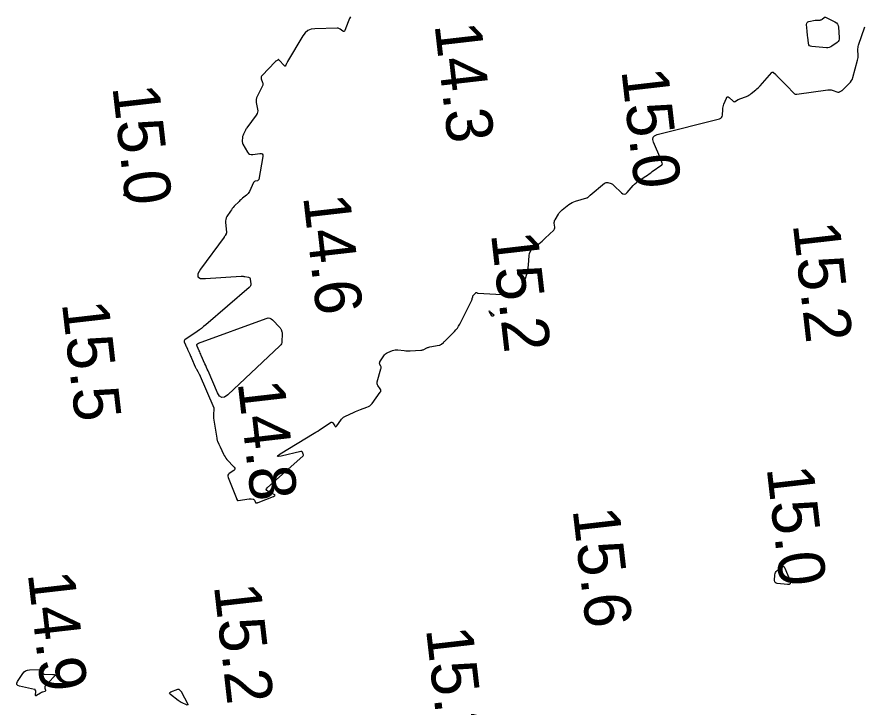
# Model space of a CAD drawing. Extents: x 1023796 to 1112670, y 656573 to 837340.
# Drawn here: x 1110012.7 to 1110103.2, y 680730.3 to 680804.6 of the extents above; entities that cross this region are included whole.
import ezdxf

# ---------------------------------------------------------------- set-up
doc = ezdxf.new("R2010")
doc.units = 0
doc.layers.add('V-CHAN-CONT-15FT', color=7, linetype='Continuous')
doc.layers.add('V-TOPO-SOUN', color=7, linetype='Continuous')

msp = doc.modelspace()

# ---------------------------------------------------------------- linework, layer by layer
at = {"layer": 'V-CHAN-CONT-15FT'}
msp.add_lwpolyline([(1110048.538, 680804.588), (1110048.443, 680804.413), (1110048.358, 680804.233), (1110048.284, 680804.047), (1110047.935, 680803.089), (1110047.898, 680803.02), (1110047.851, 680802.987), (1110047.794, 680802.99), (1110047.726, 680803.028), (1110047.433, 680803.252), (1110047.357, 680803.301), (1110047.277, 680803.335), (1110047.192, 680803.354), (1110047.102, 680803.359), (1110044.703, 680803.292), (1110044.299, 680803.235), (1110043.947, 680803.088), (1110043.649, 680802.852), (1110043.403, 680802.526), (1110041.771, 680799.766), (1110041.741, 680799.712), (1110041.712, 680799.658), (1110041.685, 680799.603), (1110041.66, 680799.547), (1110041.563, 680799.322), (1110041.537, 680799.278), (1110041.506, 680799.26), (1110041.472, 680799.268), (1110041.433, 680799.301), (1110040.839, 680799.965), (1110040.825, 680799.976), (1110040.812, 680799.981), (1110040.797, 680799.979), (1110040.782, 680799.971), (1110040.721, 680799.926), (1110040.705, 680799.915), (1110040.689, 680799.904), (1110040.673, 680799.895), (1110040.656, 680799.885), (1110040.522, 680799.814), (1110040.495, 680799.798), (1110040.469, 680799.78), (1110040.445, 680799.76), (1110040.422, 680799.738), (1110039.023, 680798.274), (1110038.964, 680798.195), (1110038.931, 680798.11), (1110038.926, 680798.019), (1110038.948, 680797.923), (1110039.088, 680797.525), (1110039.113, 680797.427), (1110039.117, 680797.329), (1110039.101, 680797.233), (1110039.064, 680797.139), (1110038.497, 680796.013), (1110038.432, 680795.853), (1110038.395, 680795.688), (1110038.386, 680795.52), (1110038.406, 680795.348), (1110038.542, 680794.651), (1110038.559, 680794.48), (1110038.541, 680794.318), (1110038.488, 680794.163), (1110038.401, 680794.015), (1110037.399, 680792.64), (1110037.343, 680792.56), (1110037.291, 680792.478), (1110037.242, 680792.393), (1110037.197, 680792.307), (1110037.017, 680791.945), (1110036.981, 680791.862), (1110036.953, 680791.777), (1110036.933, 680791.69), (1110036.922, 680791.601), (1110036.895, 680791.238), (1110036.895, 680791.149), (1110036.907, 680791.063), (1110036.932, 680790.979), (1110036.97, 680790.898), (1110037.448, 680790.04), (1110037.554, 680789.896), (1110037.684, 680789.802), (1110037.839, 680789.757), (1110038.018, 680789.762), (1110038.782, 680789.883), (1110038.945, 680789.885), (1110039.052, 680789.833), (1110039.103, 680789.725), (1110039.098, 680789.562), (1110038.667, 680787.092), (1110038.65, 680787.037), (1110038.62, 680786.993), (1110038.578, 680786.961), (1110038.524, 680786.941), (1110038.28, 680786.886), (1110038.223, 680786.867), (1110038.175, 680786.837), (1110038.136, 680786.796), (1110038.105, 680786.745), (1110037.668, 680785.805), (1110037.607, 680785.691), (1110037.534, 680785.587), (1110037.449, 680785.492), (1110037.352, 680785.406), (1110036.941, 680785.082), (1110036.839, 680784.999), (1110036.741, 680784.913), (1110036.645, 680784.824), (1110036.553, 680784.732), (1110036.043, 680784.204), (1110035.931, 680784.082), (1110035.825, 680783.956), (1110035.726, 680783.824), (1110035.633, 680783.687), (1110035.25, 680783.094), (1110035.17, 680782.945), (1110035.117, 680782.79), (1110035.093, 680782.627), (1110035.096, 680782.459), (1110035.198, 680781.415), (1110035.2, 680781.365), (1110035.193, 680781.317), (1110035.178, 680781.27), (1110035.156, 680781.225), (1110035.051, 680781.048), (1110035.024, 680781.004), (1110034.996, 680780.961), (1110034.968, 680780.919), (1110034.938, 680780.877), (1110032.397, 680777.423), (1110032.132, 680776.952), (1110032.134, 680776.629), (1110032.405, 680776.452), (1110032.945, 680776.423), (1110036.793, 680776.674), (1110036.889, 680776.677), (1110036.985, 680776.674), (1110037.081, 680776.665), (1110037.176, 680776.651), (1110037.556, 680776.58), (1110037.641, 680776.552), (1110037.703, 680776.505), (1110037.744, 680776.438), (1110037.764, 680776.352), (1110037.809, 680775.862), (1110037.807, 680775.753), (1110037.781, 680775.654), (1110037.731, 680775.564), (1110037.657, 680775.485), (1110032.968, 680771.444), (1110032.745, 680771.258), (1110032.518, 680771.078), (1110032.285, 680770.904), (1110032.048, 680770.737), (1110030.726, 680769.832), (1110030.678, 680769.789), (1110030.652, 680769.74), (1110030.646, 680769.684), (1110030.662, 680769.622), (1110030.783, 680769.317), (1110030.8, 680769.274), (1110030.819, 680769.232), (1110030.837, 680769.19), (1110030.857, 680769.148), (1110030.937, 680768.983), (1110030.957, 680768.941), (1110030.977, 680768.9), (1110030.996, 680768.858), (1110031.016, 680768.816), (1110031.253, 680768.292), (1110031.299, 680768.191), (1110031.344, 680768.09), (1110031.389, 680767.988), (1110031.434, 680767.886), (1110031.849, 680766.941), (1110031.879, 680766.875), (1110031.911, 680766.809), (1110031.945, 680766.745), (1110031.98, 680766.681), (1110032.126, 680766.429), (1110032.161, 680766.365), (1110032.195, 680766.3), (1110032.226, 680766.235), (1110032.256, 680766.169), (1110033.826, 680762.532), (1110033.83, 680762.521), (1110033.833, 680762.509), (1110033.834, 680762.497), (1110033.834, 680762.485), (1110033.83, 680762.435), (1110033.829, 680762.423), (1110033.828, 680762.41), (1110033.827, 680762.398), (1110033.827, 680762.386), (1110033.798, 680761.804), (1110033.795, 680761.704), (1110033.798, 680761.603), (1110033.805, 680761.503), (1110033.818, 680761.403), (1110034.149, 680759.254), (1110034.164, 680759.173), (1110034.185, 680759.093), (1110034.212, 680759.016), (1110034.244, 680758.94), (1110034.384, 680758.64), (1110034.419, 680758.565), (1110034.454, 680758.49), (1110034.488, 680758.415), (1110034.522, 680758.339), (1110034.879, 680757.551), (1110034.955, 680757.399), (1110035.043, 680757.254), (1110035.142, 680757.116), (1110035.253, 680756.987), (1110036.021, 680756.158), (1110036.092, 680756.056), (1110036.108, 680755.961), (1110036.07, 680755.872), (1110035.978, 680755.789), (1110035.502, 680755.471), (1110035.405, 680755.385), (1110035.35, 680755.285), (1110035.339, 680755.173), (1110035.371, 680755.047), (1110036.242, 680752.882), (1110036.255, 680752.85), (1110036.268, 680752.818), (1110036.281, 680752.786), (1110036.294, 680752.754), (1110036.348, 680752.626), (1110036.365, 680752.599), (1110036.386, 680752.581), (1110036.412, 680752.572), (1110036.444, 680752.572), (1110037.658, 680752.736), (1110037.709, 680752.741), (1110037.76, 680752.743), (1110037.811, 680752.741), (1110037.862, 680752.736), (1110038.065, 680752.708), (1110038.112, 680752.696), (1110038.151, 680752.673), (1110038.182, 680752.641), (1110038.205, 680752.598), (1110038.306, 680752.345), (1110038.32, 680752.322), (1110038.338, 680752.306), (1110038.36, 680752.299), (1110038.387, 680752.3), (1110038.504, 680752.321), (1110038.534, 680752.327), (1110038.562, 680752.335), (1110038.591, 680752.343), (1110038.619, 680752.353), (1110040.258, 680752.988), (1110040.379, 680753.052), (1110040.422, 680753.119), (1110040.385, 680753.19), (1110040.269, 680753.263), (1110039.647, 680753.565), (1110039.527, 680753.645), (1110039.478, 680753.735), (1110039.501, 680753.835), (1110039.594, 680753.945), (1110043.415, 680757.34), (1110043.451, 680757.382), (1110043.471, 680757.428), (1110043.473, 680757.478), (1110043.458, 680757.531), (1110043.364, 680757.753), (1110043.336, 680757.8), (1110043.299, 680757.829), (1110043.254, 680757.842), (1110043.2, 680757.837), (1110041.081, 680757.343), (1110040.796, 680757.293), (1110040.686, 680757.313), (1110040.75, 680757.405), (1110040.989, 680757.569), (1110044.628, 680759.793), (1110044.823, 680759.913), (1110045.016, 680760.036), (1110045.208, 680760.161), (1110045.398, 680760.289), (1110046.378, 680760.954), (1110046.454, 680760.991), (1110046.523, 680760.995), (1110046.585, 680760.965), (1110046.641, 680760.902), (1110046.85, 680760.584), (1110046.903, 680760.524), (1110046.956, 680760.504), (1110047.009, 680760.524), (1110047.062, 680760.583), (1110047.478, 680761.194), (1110047.572, 680761.314), (1110047.679, 680761.42), (1110047.798, 680761.51), (1110047.931, 680761.586), (1110048.917, 680762.065), (1110049.085, 680762.144), (1110049.254, 680762.217), (1110049.426, 680762.285), (1110049.599, 680762.349), (1110050.298, 680762.592), (1110050.464, 680762.664), (1110050.615, 680762.758), (1110050.749, 680762.874), (1110050.866, 680763.012), (1110051.739, 680764.2), (1110051.788, 680764.289), (1110051.805, 680764.379), (1110051.789, 680764.468), (1110051.741, 680764.558), (1110051.484, 680764.918), (1110051.431, 680765.01), (1110051.402, 680765.106), (1110051.397, 680765.206), (1110051.415, 680765.31), (1110051.813, 680766.728), (1110051.826, 680766.794), (1110051.827, 680766.858), (1110051.817, 680766.922), (1110051.795, 680766.986), (1110051.684, 680767.237), (1110051.664, 680767.299), (1110051.661, 680767.36), (1110051.674, 680767.42), (1110051.703, 680767.478), (1110052.122, 680768.133), (1110052.205, 680768.244), (1110052.302, 680768.338), (1110052.413, 680768.416), (1110052.538, 680768.478), (1110053.064, 680768.691), (1110053.196, 680768.735), (1110053.331, 680768.762), (1110053.469, 680768.772), (1110053.608, 680768.764), (1110054.303, 680768.681), (1110054.466, 680768.666), (1110054.629, 680768.657), (1110054.793, 680768.656), (1110054.956, 680768.662), (1110056.101, 680768.728), (1110056.186, 680768.738), (1110056.268, 680768.755), (1110056.348, 680768.781), (1110056.425, 680768.815), (1110056.731, 680768.967), (1110056.809, 680769.003), (1110056.888, 680769.032), (1110056.969, 680769.056), (1110057.053, 680769.074), (1110058.067, 680769.257), (1110058.135, 680769.274), (1110058.199, 680769.3), (1110058.259, 680769.334), (1110058.314, 680769.377), (1110058.528, 680769.566), (1110058.581, 680769.614), (1110058.633, 680769.662), (1110058.685, 680769.712), (1110058.735, 680769.762), (1110059.7, 680770.727), (1110059.87, 680770.91), (1110060.023, 680771.105), (1110060.16, 680771.312), (1110060.281, 680771.531), (1110061.562, 680774.09), (1110061.583, 680774.135), (1110061.601, 680774.182), (1110061.616, 680774.229), (1110061.628, 680774.277), (1110061.67, 680774.472), (1110061.683, 680774.519), (1110061.702, 680774.564), (1110061.727, 680774.605), (1110061.757, 680774.644), (1110061.994, 680774.91), (1110062.01, 680774.923), (1110062.027, 680774.931), (1110062.046, 680774.932), (1110062.066, 680774.926), (1110062.149, 680774.892), (1110062.17, 680774.884), (1110062.192, 680774.878), (1110062.214, 680774.874), (1110062.236, 680774.872), (1110066.742, 680774.606), (1110066.772, 680774.608), (1110066.796, 680774.619), (1110066.812, 680774.639), (1110066.822, 680774.668), (1110066.849, 680774.8), (1110066.856, 680774.833), (1110066.864, 680774.865), (1110066.873, 680774.898), (1110066.882, 680774.93), (1110067.491, 680776.898), (1110067.557, 680777.135), (1110067.608, 680777.375), (1110067.645, 680777.618), (1110067.667, 680777.864), (1110067.727, 680778.899), (1110067.761, 680779.111), (1110067.834, 680779.303), (1110067.948, 680779.473), (1110068.102, 680779.623), (1110068.798, 680780.181), (1110068.97, 680780.322), (1110069.14, 680780.467), (1110069.306, 680780.615), (1110069.47, 680780.767), (1110070.377, 680781.626), (1110070.44, 680781.7), (1110070.481, 680781.782), (1110070.501, 680781.871), (1110070.499, 680781.968), (1110070.446, 680782.373), (1110070.441, 680782.472), (1110070.453, 680782.568), (1110070.481, 680782.661), (1110070.525, 680782.75), (1110070.898, 680783.373), (1110070.983, 680783.501), (1110071.079, 680783.62), (1110071.185, 680783.729), (1110071.302, 680783.829), (1110072.022, 680784.39), (1110072.187, 680784.506), (1110072.361, 680784.606), (1110072.543, 680784.689), (1110072.734, 680784.755), (1110073.94, 680785.109), (1110073.977, 680785.122), (1110074.012, 680785.139), (1110074.045, 680785.16), (1110074.075, 680785.185), (1110074.192, 680785.293), (1110074.221, 680785.32), (1110074.251, 680785.346), (1110074.281, 680785.372), (1110074.311, 680785.397), (1110075.858, 680786.685), (1110075.932, 680786.734), (1110076.011, 680786.761), (1110076.095, 680786.767), (1110076.182, 680786.75), (1110076.542, 680786.64), (1110076.63, 680786.608), (1110076.711, 680786.566), (1110076.787, 680786.514), (1110076.857, 680786.453), (1110077.67, 680785.658), (1110077.826, 680785.543), (1110077.979, 680785.509), (1110078.129, 680785.556), (1110078.276, 680785.682), (1110078.932, 680786.437), (1110079.076, 680786.592), (1110079.229, 680786.735), (1110079.393, 680786.867), (1110079.566, 680786.988), (1110080.279, 680787.449), (1110080.457, 680787.566), (1110080.633, 680787.684), (1110080.808, 680787.804), (1110080.981, 680787.926), (1110081.996, 680788.647), (1110082.035, 680788.683), (1110082.057, 680788.724), (1110082.062, 680788.771), (1110082.051, 680788.823), (1110081.971, 680789.041), (1110081.951, 680789.095), (1110081.93, 680789.149), (1110081.908, 680789.203), (1110081.886, 680789.257), (1110081.101, 680791.092), (1110081.022, 680791.386), (1110081.064, 680791.621), (1110081.225, 680791.796), (1110081.506, 680791.912), (1110088.202, 680793.612), (1110088.334, 680793.664), (1110088.43, 680793.745), (1110088.49, 680793.855), (1110088.516, 680793.994), (1110088.548, 680794.608), (1110088.563, 680794.76), (1110088.59, 680794.909), (1110088.63, 680795.055), (1110088.684, 680795.198), (1110088.953, 680795.839), (1110089.006, 680795.928), (1110089.07, 680795.968), (1110089.144, 680795.959), (1110089.23, 680795.902), (1110089.672, 680795.504), (1110089.726, 680795.468), (1110089.781, 680795.452), (1110089.838, 680795.458), (1110089.898, 680795.484), (1110090.138, 680795.633), (1110090.198, 680795.668), (1110090.261, 680795.701), (1110090.324, 680795.73), (1110090.39, 680795.757), (1110091.098, 680796.024), (1110091.235, 680796.082), (1110091.366, 680796.151), (1110091.491, 680796.23), (1110091.61, 680796.319), (1110092.114, 680796.728), (1110092.234, 680796.831), (1110092.35, 680796.937), (1110092.462, 680797.049), (1110092.569, 680797.165), (1110093.829, 680798.587), (1110093.876, 680798.627), (1110093.924, 680798.641), (1110093.973, 680798.63), (1110094.023, 680798.593), (1110094.223, 680798.393), (1110094.272, 680798.342), (1110094.322, 680798.292), (1110094.372, 680798.242), (1110094.422, 680798.192), (1110095.648, 680796.943), (1110095.716, 680796.873), (1110095.784, 680796.802), (1110095.852, 680796.731), (1110095.919, 680796.66), (1110096.187, 680796.373), (1110096.258, 680796.312), (1110096.336, 680796.273), (1110096.422, 680796.254), (1110096.515, 680796.258), (1110099.842, 680796.731), (1110099.963, 680796.741), (1110100.083, 680796.738), (1110100.202, 680796.72), (1110100.319, 680796.689), (1110100.931, 680796.487), (1110100.975, 680796.477), (1110101.018, 680796.476), (1110101.06, 680796.484), (1110101.101, 680796.501), (1110101.266, 680796.588), (1110101.306, 680796.611), (1110101.344, 680796.636), (1110101.381, 680796.664), (1110101.415, 680796.695), (1110102.178, 680797.425), (1110102.305, 680797.564), (1110102.41, 680797.716), (1110102.493, 680797.881), (1110102.554, 680798.059), (1110103.054, 680799.922), (1110103.085, 680800.054), (1110103.104, 680800.187), (1110103.113, 680800.321), (1110103.112, 680800.457), (1110103.087, 680801), (1110103.087, 680801.135), (1110103.099, 680801.268), (1110103.124, 680801.4), (1110103.161, 680801.53), (1110103.833, 680803.512)], dxfattribs=at)
for points in [[(1110098.611, 680804.224), (1110098.677, 680804.228), (1110098.744, 680804.23), (1110099.014, 680804.23), (1110099.079, 680804.235), (1110099.14, 680804.252), (1110099.197, 680804.279), (1110099.25, 680804.317), (1110099.453, 680804.492), (1110099.505, 680804.527), (1110099.559, 680804.543), (1110099.616, 680804.54), (1110099.674, 680804.518), (1110100.615, 680804.031), (1110100.772, 680803.927), (1110100.888, 680803.795), (1110100.964, 680803.637), (1110100.999, 680803.452), (1110101.086, 680802.346), (1110101.08, 680802.188), (1110101.038, 680802.046), (1110100.958, 680801.922), (1110100.84, 680801.815), (1110100.297, 680801.422), (1110100.158, 680801.338), (1110100.01, 680801.282), (1110099.855, 680801.253), (1110099.692, 680801.252), (1110098.137, 680801.372), (1110097.99, 680801.404), (1110097.88, 680801.474), (1110097.807, 680801.581), (1110097.77, 680801.727), (1110097.697, 680802.386), (1110097.679, 680802.55), (1110097.663, 680802.715), (1110097.647, 680802.88), (1110097.632, 680803.045), (1110097.571, 680803.766), (1110097.577, 680803.886), (1110097.62, 680803.98), (1110097.698, 680804.045), (1110097.813, 680804.084), (1110098.478, 680804.206), (1110098.544, 680804.216)], [(1110024.237, 680785.55), (1110024.254, 680785.563), (1110024.276, 680785.571), (1110024.68, 680785.683), (1110024.738, 680785.695), (1110024.763, 680785.689), (1110024.754, 680785.665), (1110024.712, 680785.623), (1110024.373, 680785.334), (1110024.357, 680785.323), (1110024.339, 680785.316), (1110024.321, 680785.314), (1110024.301, 680785.317), (1110024.188, 680785.345), (1110024.185, 680785.346), (1110024.182, 680785.348), (1110024.179, 680785.35), (1110024.177, 680785.354), (1110024.17, 680785.368), (1110024.169, 680785.372), (1110024.169, 680785.375), (1110024.169, 680785.379), (1110024.17, 680785.383), (1110024.214, 680785.513), (1110024.223, 680785.534)], [(1110063.945, 680772.514), (1110063.944, 680772.5), (1110063.937, 680772.485), (1110063.898, 680772.425), (1110063.887, 680772.411), (1110063.874, 680772.402), (1110063.859, 680772.396), (1110063.842, 680772.394), (1110063.769, 680772.392), (1110063.752, 680772.394), (1110063.737, 680772.4), (1110063.725, 680772.41), (1110063.715, 680772.424), (1110063.479, 680772.863), (1110063.451, 680772.924), (1110063.449, 680772.951), (1110063.475, 680772.943), (1110063.528, 680772.901), (1110063.929, 680772.539), (1110063.94, 680772.527)], [(1110041.016, 680771.078), (1110041.047, 680771.019), (1110041.072, 680770.956), (1110041.157, 680770.697), (1110041.175, 680770.632), (1110041.187, 680770.566), (1110041.194, 680770.499), (1110041.195, 680770.431), (1110041.17, 680769.69), (1110041.152, 680769.549), (1110041.109, 680769.42), (1110041.041, 680769.303), (1110040.947, 680769.197), (1110035.337, 680763.926), (1110034.997, 680763.687), (1110034.699, 680763.646), (1110034.442, 680763.802), (1110034.225, 680764.157), (1110033.218, 680766.491), (1110033.134, 680766.684), (1110033.05, 680766.877), (1110032.966, 680767.069), (1110032.882, 680767.262), (1110032.483, 680768.172), (1110032.429, 680768.294), (1110032.375, 680768.416), (1110032.321, 680768.537), (1110032.266, 680768.659), (1110032.045, 680769.145), (1110032.013, 680769.257), (1110032.025, 680769.35), (1110032.083, 680769.424), (1110032.186, 680769.48), (1110039.485, 680772.151), (1110039.675, 680772.195), (1110039.851, 680772.184), (1110040.015, 680772.116), (1110040.165, 680771.993), (1110040.935, 680771.184), (1110040.979, 680771.133)], [(1110094.235, 680744.829), (1110094.312, 680744.941), (1110094.416, 680745.039), (1110094.889, 680745.401), (1110095, 680745.462), (1110095.094, 680745.467), (1110095.173, 680745.415), (1110095.237, 680745.305), (1110095.792, 680743.926), (1110095.839, 680743.741), (1110095.807, 680743.614), (1110095.695, 680743.547), (1110095.503, 680743.538), (1110094.413, 680743.639), (1110094.284, 680743.669), (1110094.194, 680743.734), (1110094.144, 680743.832), (1110094.132, 680743.964), (1110094.164, 680744.561), (1110094.186, 680744.702)], [(1110013.601, 680734.251), (1110013.794, 680734.327), (1110014.013, 680734.356), (1110015.29, 680734.383), (1110015.344, 680734.377), (1110015.384, 680734.355), (1110015.411, 680734.318), (1110015.425, 680734.266), (1110015.452, 680734.025), (1110015.466, 680733.973), (1110015.493, 680733.934), (1110015.533, 680733.911), (1110015.587, 680733.901), (1110016.544, 680733.869), (1110016.686, 680733.847), (1110016.752, 680733.794), (1110016.742, 680733.71), (1110016.656, 680733.595), (1110015.715, 680732.6), (1110015.681, 680732.555), (1110015.663, 680732.506), (1110015.659, 680732.455), (1110015.67, 680732.4), (1110015.745, 680732.173), (1110015.755, 680732.122), (1110015.745, 680732.08), (1110015.716, 680732.049), (1110015.668, 680732.028), (1110015.417, 680731.958), (1110015.358, 680731.939), (1110015.3, 680731.915), (1110015.244, 680731.887), (1110015.191, 680731.853), (1110014.789, 680731.581), (1110014.739, 680731.556), (1110014.704, 680731.557), (1110014.686, 680731.586), (1110014.683, 680731.643), (1110014.711, 680732.012), (1110014.711, 680732.037), (1110014.708, 680732.062), (1110014.702, 680732.086), (1110014.692, 680732.109), (1110014.646, 680732.201), (1110014.633, 680732.222), (1110014.616, 680732.238), (1110014.596, 680732.25), (1110014.573, 680732.257), (1110012.966, 680732.592), (1110012.772, 680732.662), (1110012.671, 680732.771), (1110012.664, 680732.919), (1110012.75, 680733.106), (1110013.295, 680733.954), (1110013.435, 680734.126)], [(1110030.323, 680732.027), (1110030.351, 680731.987), (1110030.375, 680731.944), (1110031.001, 680730.719), (1110031.036, 680730.628), (1110031.029, 680730.577), (1110030.979, 680730.566), (1110030.886, 680730.595), (1110030.429, 680730.791), (1110030.316, 680730.844), (1110030.208, 680730.903), (1110030.105, 680730.97), (1110030.005, 680731.044), (1110029.179, 680731.697), (1110029.095, 680731.784), (1110029.074, 680731.861), (1110029.117, 680731.928), (1110029.222, 680731.986), (1110029.954, 680732.269), (1110029.999, 680732.28), (1110030.041, 680732.279), (1110030.08, 680732.264), (1110030.117, 680732.236), (1110030.259, 680732.1), (1110030.293, 680732.065)]]:
    msp.add_lwpolyline(points, close=True, dxfattribs=at)

# ---------------------------------------------------------------- texts
at = {"layer": 'V-TOPO-SOUN'}
for s, p in [('14.3 ', (1110057.561, 680803.743)), ('15.0 ', (1110077.648, 680798.821)), ('15.0 ', (1110022.928, 680797.051)), ('14.6 ', (1110043.438, 680785.26)), ('15.2 ', (1110096.081, 680782.283)), ('15.2 ', (1110063.631, 680781.233)), ('15.5 ', (1110017.5, 680773.8)), ('14.8 ', (1110036.401, 680765.263)), ('15.0 ', (1110093.268, 680756.071)), ('15.6 ', (1110072.408, 680751.6)), ('14.9 ', (1110013.831, 680744.723)), ('15.2 ', (1110033.841, 680743.413)), ('15.3 ', (1110056.641, 680738.753))]:
    msp.add_text(s, height=5, rotation=276.55942, dxfattribs=at).set_placement(p)

doc.saveas('drawing.dxf')
